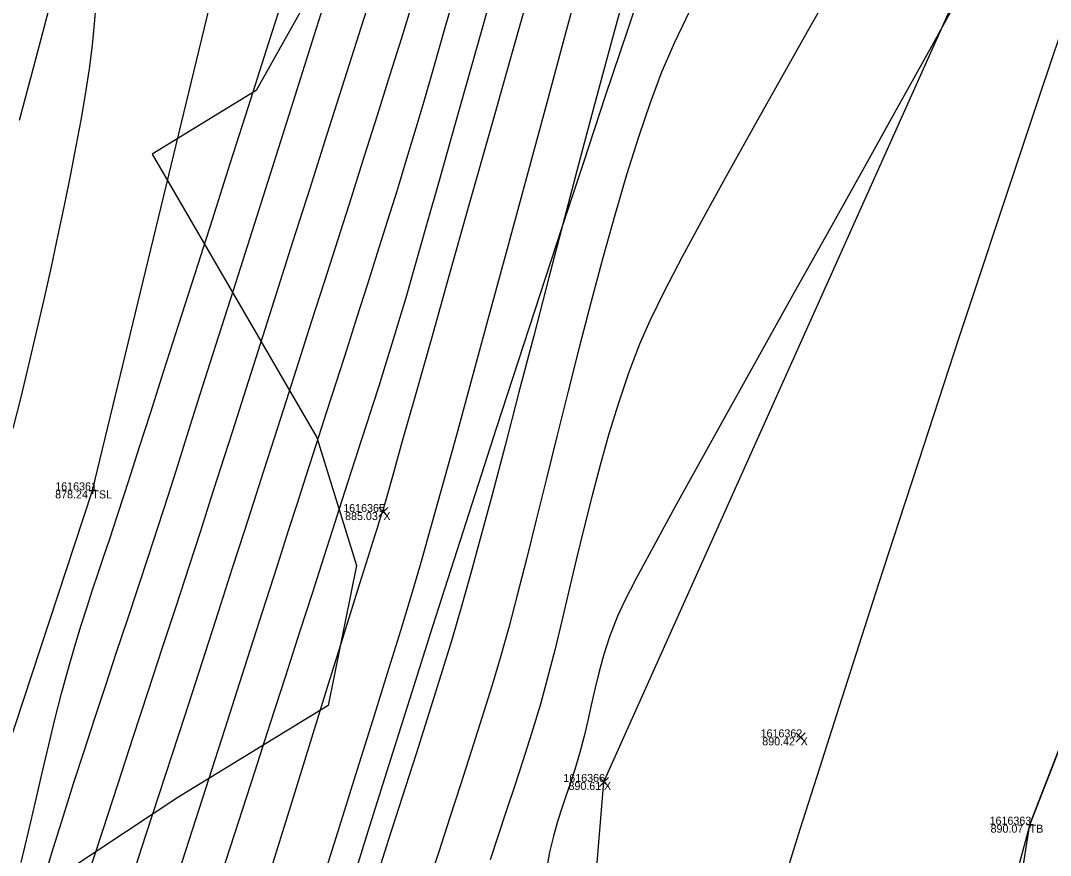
# Model space of a CAD drawing. Extents: x 1957117 to 1971063, y 701601 to 715861.
# Drawn here: x 1963420.5 to 1963465.53, y 706566.76 to 706603.26 of the extents above; entities that cross this region are included whole.
import ezdxf

# ---------------------------------------------------------------- set-up
doc = ezdxf.new("R2010")
doc.units = 0
for name, color, linetype in [('AP_X_Lights', 7, 'Continuous'), ('DT_X_Break_Line', 7, 'Continuous'), ('DT_X_Contour_Major', 7, 'Continuous'), ('DT_X_Contour_Minor', 7, 'Continuous'), ('DT_X_TIN_Hull', 7, 'Continuous'), ('GE_X_CL_20', 7, 'Continuous'), ('HY_X_Water_Edge', 7, 'Continuous'), ('PV_P_Drive', 7, 'Continuous'), ('PV_P_Shoulder', 7, 'Continuous'), ('RS_Raster1', 7, 'Continuous'), ('RW_X_Esmt_RR', 7, 'Continuous'), ('SC_Scratch1', 7, 'Continuous'), ('SC_Shading5', 7, 'Continuous'), ('VG_X_Tree_Line_Rt', 7, 'Continuous')]:
    doc.layers.add(name, color=color, linetype=linetype)

msp = doc.modelspace()

# ---------------------------------------------------------------- linework, layer by layer
at = {"layer": 'AP_X_Lights'}
for p, q in [((1963436.165, 706581.578), (1963436.553, 706581.968)), ((1963436.165, 706581.968), (1963436.553, 706581.578)), ((1963454.414, 706571.726), (1963454.802, 706572.116)), ((1963454.414, 706572.116), (1963454.802, 706571.726)), ((1963445.813, 706569.776), (1963446.201, 706570.166)), ((1963445.813, 706570.166), (1963446.201, 706569.776))]:
    msp.add_line(p, q, dxfattribs=at)
at = {"layer": 'DT_X_Break_Line'}
for points in [[(1963218.329, 705756.178), (1963229.265, 705808.356), (1963234.8, 705853.147), (1963240.079, 705903.468), (1963258.033, 705954.684), (1963270.287, 705999.321), (1963276.323, 706049.345), (1963291.502, 706096.678), (1963290.138, 706117.655), (1963319.921, 706191.295), (1963330.374, 706242.631), (1963344.413, 706289.409), (1963345.772, 706340.009), (1963383.117, 706434.704), (1963392.11, 706487.426), (1963408.164, 706535.687), (1963423.633, 706582.721), (1963435.242, 706630.63), (1963443.084, 706680.696), (1963464.732, 706726.815), (1963480.654, 706774.214), (1963508.465, 706799.669), (1963511.002, 706809.48)], [(1963248.355, 705747.376), (1963261.829, 705795.923), (1963267.581, 705840.559), (1963287.153, 705892.264), (1963291.083, 705944.763), (1963301.574, 705996.211), (1963311.528, 706039.027), (1963334.717, 706086.75), (1963331.957, 706106.508), (1963348.786, 706182.796), (1963365.664, 706223.934), (1963373.462, 706281.461), (1963387.853, 706330.217), (1963397.264, 706379.501), (1963407.696, 706427.592), (1963426.755, 706477.16), (1963442.136, 706524.014), (1963446.007, 706569.971), (1963489.391, 706666.839), (1963500.526, 706701.536)], [(1963509.92, 706697.686), (1963502.832, 706666.547), (1963464.625, 706568.104), (1963439.113, 706472.593), (1963428.782, 706425.675), (1963415.739, 706378.185), (1963398.991, 706327.191), (1963392.393, 706279.173), (1963377.9, 706227.719), (1963369.87, 706175.335), (1963345.874, 706098.69), (1963341.112, 706081.071), (1963328.328, 706036.261), (1963311.276, 705989.111), (1963300.503, 705940.076), (1963293.199, 705890.767), (1963276.592, 705844.792), (1963268.336, 705791.927), (1963260.722, 705745.719)]]:
    msp.add_lwpolyline(points, dxfattribs=at)
at = {"layer": 'DT_X_Contour_Major'}
for points in [[(1963434.242, 706605.506), (1963433.319, 706602.596), (1963432.397, 706599.687), (1963431.49, 706596.829), (1963430.615, 706594.072), (1963429.787, 706591.466), (1963429.024, 706589.063), (1963428.34, 706586.911), (1963427.753, 706585.063), (1963427.277, 706583.567), (1963426.929, 706582.475), (1963426.511, 706581.175), (1963426.072, 706579.833), (1963425.618, 706578.456), (1963425.153, 706577.051), (1963424.68, 706575.627), (1963424.204, 706574.19), (1963423.729, 706572.749), (1963423.259, 706571.31), (1963422.798, 706569.883), (1963422.351, 706568.473), (1963421.921, 706567.089), (1963421.513, 706565.737)], [(1963434.242, 706605.506), (1963433.319, 706602.596), (1963432.397, 706599.687), (1963431.49, 706596.829), (1963430.615, 706594.072), (1963429.787, 706591.466), (1963429.024, 706589.063), (1963428.34, 706586.911), (1963427.753, 706585.063), (1963427.277, 706583.567), (1963426.929, 706582.475), (1963426.511, 706581.175), (1963426.072, 706579.833), (1963425.618, 706578.456), (1963425.153, 706577.051), (1963424.68, 706575.627), (1963424.204, 706574.19), (1963423.729, 706572.749), (1963423.259, 706571.31), (1963422.798, 706569.883), (1963422.351, 706568.473), (1963421.921, 706567.089), (1963421.513, 706565.737)], [(1963443.055, 706605.649), (1963442.051, 706602.094), (1963441.071, 706598.62), (1963440.132, 706595.295), (1963439.256, 706592.189), (1963438.46, 706589.37), (1963437.765, 706586.907), (1963437.189, 706584.87), (1963436.754, 706583.326), (1963436.477, 706582.346), (1963436.378, 706581.997), (1963436.344, 706581.887), (1963436.308, 706581.777), (1963436.262, 706581.634), (1963436.18, 706581.381), (1963436.083, 706581.076), (1963435.971, 706580.716), (1963435.68, 706579.787), (1963435.233, 706578.355), (1963434.65, 706576.485), (1963433.952, 706574.245), (1963433.161, 706571.701), (1963432.298, 706568.919), (1963431.384, 706565.967)], [(1963443.055, 706605.649), (1963442.051, 706602.094), (1963441.071, 706598.62), (1963440.132, 706595.295), (1963439.256, 706592.189), (1963438.46, 706589.37), (1963437.765, 706586.907), (1963437.189, 706584.87), (1963436.754, 706583.326), (1963436.477, 706582.346), (1963436.378, 706581.997), (1963436.344, 706581.887), (1963436.308, 706581.777), (1963436.262, 706581.634), (1963436.18, 706581.381), (1963436.083, 706581.076), (1963435.971, 706580.716), (1963435.68, 706579.787), (1963435.233, 706578.355), (1963434.65, 706576.485), (1963433.952, 706574.245), (1963433.161, 706571.701), (1963432.298, 706568.919), (1963431.384, 706565.967)], [(1963461.894, 706604.985), (1963460.398, 706602.27), (1963458.86, 706599.495), (1963457.308, 706596.703), (1963455.765, 706593.937), (1963454.259, 706591.24), (1963452.814, 706588.653), (1963451.457, 706586.219), (1963450.214, 706583.982), (1963449.109, 706581.983), (1963448.169, 706580.265), (1963447.42, 706578.872), (1963446.887, 706577.844), (1963446.597, 706577.226), (1963446.256, 706576.323), (1963445.988, 706575.5), (1963445.776, 706574.739), (1963445.603, 706574.024), (1963445.451, 706573.336), (1963445.304, 706572.658), (1963445.143, 706571.972), (1963444.953, 706571.26), (1963444.726, 706570.509), (1963444.522, 706569.888), (1963444.336, 706569.345), (1963444.161, 706568.827), (1963443.988, 706568.281), (1963443.812, 706567.654), (1963443.626, 706566.894), (1963443.505, 706566.248)], [(1963461.894, 706604.985), (1963460.398, 706602.27), (1963458.86, 706599.495), (1963457.308, 706596.703), (1963455.765, 706593.937), (1963454.259, 706591.24), (1963452.814, 706588.653), (1963451.457, 706586.219), (1963450.214, 706583.982), (1963449.109, 706581.983), (1963448.169, 706580.265), (1963447.42, 706578.872), (1963446.887, 706577.844), (1963446.597, 706577.226), (1963446.256, 706576.323), (1963445.988, 706575.5), (1963445.776, 706574.739), (1963445.603, 706574.024), (1963445.451, 706573.336), (1963445.304, 706572.658), (1963445.143, 706571.972), (1963444.953, 706571.26), (1963444.726, 706570.509), (1963444.522, 706569.888), (1963444.336, 706569.345), (1963444.161, 706568.827), (1963443.988, 706568.281), (1963443.812, 706567.654), (1963443.626, 706566.894), (1963443.505, 706566.248)], [(1963421.709, 706603.722), (1963421.038, 706601.189), (1963420.431, 706598.893)], [(1963421.709, 706603.722), (1963421.038, 706601.189), (1963420.431, 706598.893)]]:
    msp.add_lwpolyline(points, dxfattribs=at)
at = {"layer": 'DT_X_Contour_Minor'}
for points in [[(1963445.187, 706605.891), (1963444.326, 706602.712), (1963443.46, 706599.515), (1963442.604, 706596.352), (1963441.771, 706593.279), (1963440.975, 706590.348), (1963440.231, 706587.614), (1963439.551, 706585.13), (1963438.95, 706582.95), (1963438.442, 706581.127), (1963438.04, 706579.716), (1963437.612, 706578.265), (1963437.104, 706576.586), (1963436.528, 706574.715), (1963435.896, 706572.682), (1963435.22, 706570.523), (1963434.512, 706568.269), (1963433.784, 706565.954)], [(1963445.187, 706605.891), (1963444.326, 706602.712), (1963443.46, 706599.515), (1963442.604, 706596.352), (1963441.771, 706593.279), (1963440.975, 706590.348), (1963440.231, 706587.614), (1963439.551, 706585.13), (1963438.95, 706582.95), (1963438.442, 706581.127), (1963438.04, 706579.716), (1963437.612, 706578.265), (1963437.104, 706576.586), (1963436.528, 706574.715), (1963435.896, 706572.682), (1963435.22, 706570.523), (1963434.512, 706568.269), (1963433.784, 706565.954)], [(1963436.097, 706605.238), (1963435.383, 706602.986), (1963434.644, 706600.657), (1963433.892, 706598.289), (1963433.137, 706595.919), (1963432.393, 706593.583), (1963431.671, 706591.318), (1963430.983, 706589.16), (1963430.34, 706587.146), (1963429.755, 706585.313), (1963429.239, 706583.698), (1963428.805, 706582.336), (1963428.357, 706580.942), (1963427.85, 706579.377), (1963427.292, 706577.666), (1963426.693, 706575.835), (1963426.062, 706573.911), (1963425.409, 706571.92), (1963424.743, 706569.886), (1963424.073, 706567.838), (1963423.409, 706565.8)], [(1963436.097, 706605.238), (1963435.383, 706602.986), (1963434.644, 706600.657), (1963433.892, 706598.289), (1963433.137, 706595.919), (1963432.393, 706593.583), (1963431.671, 706591.318), (1963430.983, 706589.16), (1963430.34, 706587.146), (1963429.755, 706585.313), (1963429.239, 706583.698), (1963428.805, 706582.336), (1963428.357, 706580.942), (1963427.85, 706579.377), (1963427.292, 706577.666), (1963426.693, 706575.835), (1963426.062, 706573.911), (1963425.409, 706571.92), (1963424.743, 706569.886), (1963424.073, 706567.838), (1963423.409, 706565.8)], [(1963439.615, 706604.915), (1963439.054, 706602.945), (1963438.553, 706601.199), (1963438.124, 706599.721), (1963437.78, 706598.554), (1963437.375, 706597.215), (1963436.958, 706595.855), (1963436.53, 706594.478), (1963436.093, 706593.09), (1963435.651, 706591.694), (1963435.204, 706590.295), (1963434.755, 706588.896), (1963434.306, 706587.502), (1963433.86, 706586.116), (1963433.418, 706584.744), (1963432.983, 706583.389), (1963432.557, 706582.056), (1963432.216, 706580.99), (1963431.711, 706579.417), (1963431.063, 706577.396), (1963430.29, 706574.99), (1963429.412, 706572.257), (1963428.448, 706569.259), (1963427.418, 706566.056)], [(1963439.615, 706604.915), (1963439.054, 706602.945), (1963438.553, 706601.199), (1963438.124, 706599.721), (1963437.78, 706598.554), (1963437.375, 706597.215), (1963436.958, 706595.855), (1963436.53, 706594.478), (1963436.093, 706593.09), (1963435.651, 706591.694), (1963435.204, 706590.295), (1963434.755, 706588.896), (1963434.306, 706587.502), (1963433.86, 706586.116), (1963433.418, 706584.744), (1963432.983, 706583.389), (1963432.557, 706582.056), (1963432.216, 706580.99), (1963431.711, 706579.417), (1963431.063, 706577.396), (1963430.29, 706574.99), (1963429.412, 706572.257), (1963428.448, 706569.259), (1963427.418, 706566.056)], [(1963456.227, 706605.102), (1963454.958, 706602.869), (1963453.714, 706600.675), (1963452.517, 706598.553), (1963451.39, 706596.534), (1963450.354, 706594.651), (1963449.431, 706592.936), (1963448.643, 706591.421), (1963448.013, 706590.138), (1963447.563, 706589.119), (1963447.082, 706587.851), (1963446.636, 706586.538), (1963446.221, 706585.19), (1963445.834, 706583.818), (1963445.471, 706582.435), (1963445.126, 706581.052), (1963444.796, 706579.679), (1963444.477, 706578.328), (1963444.164, 706577.011), (1963443.854, 706575.739), (1963443.542, 706574.523), (1963443.225, 706573.374), (1963442.842, 706572.093), (1963442.465, 706570.901), (1963442.096, 706569.775), (1963441.733, 706568.694), (1963441.378, 706567.633), (1963441.031, 706566.57)], [(1963456.227, 706605.102), (1963454.958, 706602.869), (1963453.714, 706600.675), (1963452.517, 706598.553), (1963451.39, 706596.534), (1963450.354, 706594.651), (1963449.431, 706592.936), (1963448.643, 706591.421), (1963448.013, 706590.138), (1963447.563, 706589.119), (1963447.082, 706587.851), (1963446.636, 706586.538), (1963446.221, 706585.19), (1963445.834, 706583.818), (1963445.471, 706582.435), (1963445.126, 706581.052), (1963444.796, 706579.679), (1963444.477, 706578.328), (1963444.164, 706577.011), (1963443.854, 706575.739), (1963443.542, 706574.523), (1963443.225, 706573.374), (1963442.842, 706572.093), (1963442.465, 706570.901), (1963442.096, 706569.775), (1963441.733, 706568.694), (1963441.378, 706567.633), (1963441.031, 706566.57)], [(1963420.522, 706566.449), (1963420.839, 706567.788), (1963421.144, 706569.101), (1963421.439, 706570.374), (1963421.727, 706571.597), (1963422.007, 706572.756), (1963422.283, 706573.841), (1963422.555, 706574.839), (1963422.867, 706575.91), (1963423.145, 706576.828), (1963423.4, 706577.636), (1963423.643, 706578.379), (1963423.885, 706579.098), (1963424.137, 706579.838), (1963424.408, 706580.642), (1963424.71, 706581.553), (1963425.053, 706582.615), (1963425.314, 706583.43), (1963425.696, 706584.623), (1963426.185, 706586.147), (1963426.764, 706587.951), (1963427.417, 706589.989), (1963428.129, 706592.212), (1963428.884, 706594.571), (1963429.666, 706597.018), (1963430.459, 706599.504), (1963431.247, 706601.982), (1963432.015, 706604.402)], [(1963420.522, 706566.449), (1963420.839, 706567.788), (1963421.144, 706569.101), (1963421.439, 706570.374), (1963421.727, 706571.597), (1963422.007, 706572.756), (1963422.283, 706573.841), (1963422.555, 706574.839), (1963422.867, 706575.91), (1963423.145, 706576.828), (1963423.4, 706577.636), (1963423.643, 706578.379), (1963423.885, 706579.098), (1963424.137, 706579.838), (1963424.408, 706580.642), (1963424.71, 706581.553), (1963425.053, 706582.615), (1963425.314, 706583.43), (1963425.696, 706584.623), (1963426.185, 706586.147), (1963426.764, 706587.951), (1963427.417, 706589.989), (1963428.129, 706592.212), (1963428.884, 706594.571), (1963429.666, 706597.018), (1963430.459, 706599.504), (1963431.247, 706601.982), (1963432.015, 706604.402)], [(1963446.969, 706604.649), (1963446.324, 706602.298), (1963445.656, 706599.817), (1963444.973, 706597.251), (1963444.285, 706594.643), (1963443.603, 706592.038), (1963442.935, 706589.481), (1963442.291, 706587.014), (1963441.68, 706584.683), (1963441.114, 706582.533), (1963440.599, 706580.606), (1963440.148, 706578.948), (1963439.769, 706577.602), (1963439.351, 706576.192), (1963438.875, 706574.639), (1963438.351, 706572.966), (1963437.789, 706571.195), (1963437.199, 706569.349), (1963436.59, 706567.451), (1963435.972, 706565.523)], [(1963446.969, 706604.649), (1963446.324, 706602.298), (1963445.656, 706599.817), (1963444.973, 706597.251), (1963444.285, 706594.643), (1963443.603, 706592.038), (1963442.935, 706589.481), (1963442.291, 706587.014), (1963441.68, 706584.683), (1963441.114, 706582.533), (1963440.599, 706580.606), (1963440.148, 706578.948), (1963439.769, 706577.602), (1963439.351, 706576.192), (1963438.875, 706574.639), (1963438.351, 706572.966), (1963437.789, 706571.195), (1963437.199, 706569.349), (1963436.59, 706567.451), (1963435.972, 706565.523)], [(1963423.785, 706603.976), (1963423.718, 706603.12), (1963423.628, 706602.193), (1963423.498, 706601.149), (1963423.31, 706599.941), (1963423.128, 706598.906), (1963422.916, 706597.769), (1963422.677, 706596.544), (1963422.414, 706595.246), (1963422.13, 706593.892), (1963421.828, 706592.496), (1963421.512, 706591.073), (1963421.183, 706589.64), (1963420.846, 706588.21), (1963420.504, 706586.799), (1963420.158, 706585.423)], [(1963423.785, 706603.976), (1963423.718, 706603.12), (1963423.628, 706602.193), (1963423.498, 706601.149), (1963423.31, 706599.941), (1963423.128, 706598.906), (1963422.916, 706597.769), (1963422.677, 706596.544), (1963422.414, 706595.246), (1963422.13, 706593.892), (1963421.828, 706592.496), (1963421.512, 706591.073), (1963421.183, 706589.64), (1963420.846, 706588.21), (1963420.504, 706586.799), (1963420.158, 706585.423)], [(1963437.637, 706604.065), (1963437.152, 706602.501), (1963436.633, 706600.845), (1963436.088, 706599.115), (1963435.523, 706597.332), (1963434.946, 706595.517), (1963434.362, 706593.688), (1963433.779, 706591.866), (1963433.204, 706590.071), (1963432.643, 706588.322), (1963432.104, 706586.641), (1963431.592, 706585.046), (1963431.116, 706583.558), (1963430.681, 706582.196), (1963430.275, 706580.93), (1963429.754, 706579.315), (1963429.134, 706577.398), (1963428.429, 706575.224), (1963427.656, 706572.84), (1963426.828, 706570.291), (1963425.963, 706567.623), (1963425.074, 706564.882)], [(1963437.637, 706604.065), (1963437.152, 706602.501), (1963436.633, 706600.845), (1963436.088, 706599.115), (1963435.523, 706597.332), (1963434.946, 706595.517), (1963434.362, 706593.688), (1963433.779, 706591.866), (1963433.204, 706590.071), (1963432.643, 706588.322), (1963432.104, 706586.641), (1963431.592, 706585.046), (1963431.116, 706583.558), (1963430.681, 706582.196), (1963430.275, 706580.93), (1963429.754, 706579.315), (1963429.134, 706577.398), (1963428.429, 706575.224), (1963427.656, 706572.84), (1963426.828, 706570.291), (1963425.963, 706567.623), (1963425.074, 706564.882)], [(1963441.017, 706604.121), (1963440.227, 706601.324), (1963439.487, 706598.705), (1963438.811, 706596.32), (1963438.217, 706594.228), (1963437.719, 706592.485), (1963437.335, 706591.148), (1963437.079, 706590.275), (1963436.733, 706589.129), (1963436.431, 706588.144), (1963436.159, 706587.275), (1963435.905, 706586.476), (1963435.655, 706585.701), (1963435.396, 706584.903), (1963435.115, 706584.038), (1963434.798, 706583.057), (1963434.432, 706581.917), (1963434.139, 706581), (1963433.742, 706579.766), (1963433.256, 706578.258), (1963432.696, 706576.521), (1963432.076, 706574.602), (1963431.411, 706572.544), (1963430.717, 706570.393), (1963430.008, 706568.195), (1963429.299, 706565.993)], [(1963441.017, 706604.121), (1963440.227, 706601.324), (1963439.487, 706598.705), (1963438.811, 706596.32), (1963438.217, 706594.228), (1963437.719, 706592.485), (1963437.335, 706591.148), (1963437.079, 706590.275), (1963436.733, 706589.129), (1963436.431, 706588.144), (1963436.159, 706587.275), (1963435.905, 706586.476), (1963435.655, 706585.701), (1963435.396, 706584.903), (1963435.115, 706584.038), (1963434.798, 706583.057), (1963434.432, 706581.917), (1963434.139, 706581), (1963433.742, 706579.766), (1963433.256, 706578.258), (1963432.696, 706576.521), (1963432.076, 706574.602), (1963431.411, 706572.544), (1963430.717, 706570.393), (1963430.008, 706568.195), (1963429.299, 706565.993)], [(1963449.742, 706603.684), (1963449.085, 706602.303), (1963448.529, 706601.012), (1963448.024, 706599.676), (1963447.512, 706598.169), (1963446.994, 706596.518), (1963446.476, 706594.751), (1963445.958, 706592.895), (1963445.445, 706590.977), (1963444.939, 706589.025), (1963444.443, 706587.067), (1963443.959, 706585.13), (1963443.492, 706583.242), (1963443.044, 706581.429), (1963442.617, 706579.72), (1963442.215, 706578.142), (1963441.841, 706576.722), (1963441.497, 706575.488), (1963441.1, 706574.155), (1963440.672, 706572.772), (1963440.219, 706571.349), (1963439.748, 706569.893), (1963439.266, 706568.415), (1963438.78, 706566.922), (1963438.295, 706565.424)], [(1963449.742, 706603.684), (1963449.085, 706602.303), (1963448.529, 706601.012), (1963448.024, 706599.676), (1963447.512, 706598.169), (1963446.994, 706596.518), (1963446.476, 706594.751), (1963445.958, 706592.895), (1963445.445, 706590.977), (1963444.939, 706589.025), (1963444.443, 706587.067), (1963443.959, 706585.13), (1963443.492, 706583.242), (1963443.044, 706581.429), (1963442.617, 706579.72), (1963442.215, 706578.142), (1963441.841, 706576.722), (1963441.497, 706575.488), (1963441.1, 706574.155), (1963440.672, 706572.772), (1963440.219, 706571.349), (1963439.748, 706569.893), (1963439.266, 706568.415), (1963438.78, 706566.922), (1963438.295, 706565.424)]]:
    msp.add_lwpolyline(points, dxfattribs=at)
at = {"layer": 'DT_X_TIN_Hull'}
msp.add_lwpolyline([(1963448.239, 706464.72), (1963464.625, 706568.104), (1963502.832, 706666.547), (1963530.121, 706695.075), (1963533.795, 706702.43), (1963556.636, 706749.586), (1963563.372, 706770.928), (1963570.893, 706779.557), (1963575.239, 706782.346), (1963581.125, 706788.667), (1963582.808, 706790.487), (1963584.551, 706791.637), (1963586.243, 706793.719), (1963598.707, 706804.399), (1963600.434, 706806.715), (1963607.929, 706812.91), (1963609.929, 706815.777)], dxfattribs=at)
at = {"layer": 'GE_X_CL_20'}
msp.add_arc((1965275.353, 705991.399), 1909.859, 144.852303, 166.495347, dxfattribs=at)
at = {"layer": 'HY_X_Water_Edge'}
msp.add_spline([(1963191.723, 701994.048), (1963062.047, 702441.167), (1962863.491, 703169.356), (1962827.53, 703438.691), (1962823.213, 703537.412), (1962817.962, 703593.874), (1962817.97, 703697.316), (1962828.582, 703804.235), (1962836.461, 703844.734), (1962850.687, 703896.004), (1962867.251, 703938.846), (1962873.848, 703992.355), (1962884.135, 704091.371), (1962891.241, 704140.854), (1962897.382, 704180.529), (1962905.467, 704230.979), (1962943.949, 704328.022), (1962948.537, 704378.842), (1962964.114, 704426.264), (1963004.885, 704570.73), (1963042.054, 704716.522), (1963062.038, 704814.417), (1963072.171, 704860.237), (1963090.023, 704956.798), (1963107.066, 705031.783), (1963133.773, 705105.742), (1963148.685, 705206.74), (1963175.48, 705301.059), (1963191.635, 705353.417), (1963210.988, 705447.286), (1963219.532, 705497.27), (1963230.124, 705549.475), (1963251.052, 705591.159), (1963275.289, 705693.429), (1963292.982, 705784.032), (1963302.841, 705839.645), (1963335.126, 705936.766), (1963359.752, 706046.75), (1963389.133, 706177.299), (1963417.827, 706273.456), (1963475.868, 706451.902), (1963533.782, 706640.53), (1963553.86, 706696.984), (1963580.184, 706715.425), (1963609.172, 706718.73), (1963617.062, 706714.691), (1963619.447, 706694.678), (1963564.282, 706533.07), (1963531.853, 706395.229), (1963434.4, 706006.96), (1963354.09, 705679.186), (1963237.513, 705206.07), (1963167.369, 704892.962), (1963059.145, 704434.176), (1962907.914, 703908.742), (1962877.458, 703703.326), (1962898.357, 703412.121), (1962942.65, 703052.267), (1963048.963, 702674.866), (1963191.468, 702189.666), (1963245.396, 702019.832)], degree=3, dxfattribs=at)
at = {"layer": 'PV_P_Drive'}
for p, q in [((1963423.633, 706582.867), (1963423.633, 706582.575)), ((1963423.487, 706582.721), (1963423.779, 706582.721)), ((1963423.633, 706582.721), (1963423.633, 706582.721)), ((1963464.479, 706568.104), (1963464.771, 706568.104)), ((1963464.625, 706568.25), (1963464.625, 706567.958)), ((1963464.625, 706568.104), (1963464.625, 706568.104))]:
    msp.add_line(p, q, dxfattribs=at)
at = {"layer": 'RW_X_Esmt_RR'}
for radius, start in [(1879.859, 144.852303), (1927.859, 154.889891)]:
    msp.add_arc((1965275.353, 705991.399), radius, start, 166.495347, dxfattribs=at)
at = {"layer": 'SC_Shading5'}
for points in [[(1963026.912, 704294.121), (1963138.818, 704737.794), (1963251.679, 705213.963), (1963374.306, 705730.111), (1963454.783, 706045.593), (1963517.244, 706296.713), (1963562.763, 706479.256), (1963580.13, 706553.799), (1963589.678, 706586.994)], [(1963609.915, 706579.703), (1963587.283, 706499.153), (1963552.056, 706354.005), (1963480.911, 706069.234), (1963357.401, 705576.869), (1963272.751, 705226.931), (1963210.247, 704956.481), (1963044.97, 704288.881)]]:
    msp.add_spline(points, degree=3, dxfattribs=at)
at = {"layer": 'VG_X_Tree_Line_Rt'}
msp.add_lwpolyline([(1963434.519, 706606.841), (1963430.801, 706600.201), (1963426.256, 706597.421), (1963433.448, 706585.03), (1963435.189, 706579.434), (1963433.944, 706573.317), (1963427.371, 706569.289), (1963422.832, 706566.286), (1963419.815, 706561.748), (1963420.509, 706554.228), (1963417.471, 706550.733), (1963417.425, 706542.962), (1963414.803, 706539.956), (1963410.352, 706535.288), (1963412.056, 706530.175), (1963410.847, 706522.588), (1963406.98, 706516.565), (1963402.265, 706512.376), (1963396.199, 706504.856), (1963391.631, 706496.78)], dxfattribs=at)

# ---------------------------------------------------------------- texts
at = {"layer": 'PV_P_Shoulder'}
for s, p in [('878.24', (1963422.007, 706582.371)), ('885.03', (1963434.686, 706581.423)), ('890.42', (1963452.93, 706571.571)), ('890.61', (1963444.455, 706569.621)), ('890.07', (1963462.914, 706567.754))]:
    msp.add_text(s, height=0.35, dxfattribs=at).set_placement(p)
at = {"layer": 'RS_Raster1'}
for s, p in [('1616361', (1963422.01, 706582.721)), ('1616365', (1963434.604, 706581.773)), ('1616362', (1963452.856, 706571.921)), ('1616366', (1963444.23, 706569.971)), ('1616363', (1963462.87, 706568.104))]:
    msp.add_text(s, height=0.35, dxfattribs=at).set_placement(p)
at = {"layer": 'SC_Scratch1'}
for s, p in [('TSL', (1963423.633, 706582.371)), ('X', (1963436.359, 706581.423)), ('X', (1963454.608, 706571.571)), ('X', (1963446.007, 706569.621)), ('TB', (1963464.625, 706567.754))]:
    msp.add_text(s, height=0.35, dxfattribs=at).set_placement(p)

doc.saveas('drawing.dxf')
